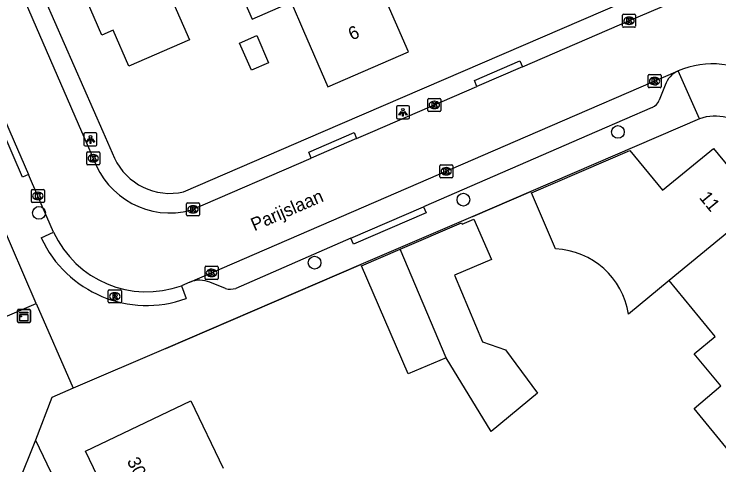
# Model space of a CAD drawing. Extents: x 157767 to 159171, y 387842 to 389425.
# Drawn here: x 158361.5 to 158415.5, y 388724.5 to 388759 of the extents above; entities that cross this region are included whole.
import ezdxf

# ---------------------------------------------------------------- set-up
doc = ezdxf.new("R2010")
doc.units = 0
for name, color, linetype in [('IMGEO_Boom', 7, 'Continuous'), ('IMGEO_Kast', 7, 'Continuous'), ('IMGEO_Kolk', 7, 'Continuous'), ('IMGEO_Lichtpunt', 7, 'Continuous'), ('IMGEO_Muur', 7, 'Continuous'), ('IMGEO_Openbare_ruimte_label', 7, 'Continuous'), ('IMGEO_Pand', 7, 'Continuous'), ('IMGEO_Pand_nummerreeks', 7, 'Continuous'), ('IMGEO_Rijbaan_lokaal_open', 7, 'Continuous'), ('IMGEO_Rioolput', 7, 'Continuous'), ('IMGEO_Voetpad_open', 7, 'Continuous')]:
    doc.layers.add(name, color=color, linetype=linetype)

msp = doc.modelspace()

# ---------------------------------------------------------------- linework, layer by layer
at = {"layer": 'IMGEO_Boom'}
for centre in [(158407.729, 388749.975), (158395.897, 388744.782), (158363.404, 388743.775), (158384.502, 388739.956)]:
    msp.add_circle(centre, 0.489, dxfattribs=at)
at = {"layer": 'IMGEO_Kast'}
for p, q in [((158361.753, 388735.449), (158361.753, 388736.29)), ((158361.753, 388736.29), (158361.753, 388735.449)), ((158361.828, 388736.374), (158362.669, 388736.374)), ((158362.669, 388736.374), (158361.828, 388736.374)), ((158362.753, 388736.299), (158362.753, 388735.458)), ((158362.753, 388735.458), (158362.753, 388736.299)), ((158362.678, 388735.374), (158361.837, 388735.374)), ((158361.837, 388735.374), (158362.678, 388735.374))]:
    msp.add_line(p, q, dxfattribs=at)
for points in [[(158361.948, 388736.164), (158362.548, 388736.164), (158362.548, 388736.079), (158361.948, 388736.079), (158361.948, 388736.164)], [(158361.948, 388735.989), (158362.548, 388735.989), (158362.548, 388735.5), (158361.948, 388735.5), (158361.948, 388735.989)]]:
    msp.add_lwpolyline(points, dxfattribs=at)
msp.add_circle((158362.032, 388735.838), 0.0377, dxfattribs=at)
for centre, start, end in [((158361.831, 388736.296), 92.4484, 184.2845), ((158361.831, 388736.296), 92.4484, 184.2845), ((158362.675, 388736.296), 2.4484, 94.2845), ((158362.675, 388736.296), 2.4484, 94.2845), ((158361.831, 388735.452), 182.4484, 274.2845), ((158361.831, 388735.452), 182.4484, 274.2845), ((158362.675, 388735.452), 272.4484, 4.2845), ((158362.675, 388735.452), 272.4484, 4.2845)]:
    msp.add_arc(centre, 0.0779, start, end, dxfattribs=at)
at = {"layer": 'IMGEO_Kolk'}
for p, q in [((158408.08, 388758.065), (158408.08, 388758.917)), ((158408.155, 388758.991), (158409.007, 388758.991)), ((158409.081, 388758.917), (158409.081, 388758.065)), ((158408.568, 388758.771), (158408.593, 388758.771)), ((158409.007, 388757.991), (158408.155, 388757.991)), ((158408.591, 388758.211), (158408.566, 388758.211)), ((158410.034, 388753.44), (158410.034, 388754.292)), ((158410.109, 388754.366), (158410.961, 388754.366)), ((158410.522, 388754.146), (158410.547, 388754.146)), ((158411.035, 388754.292), (158411.035, 388753.44)), ((158410.545, 388753.586), (158410.52, 388753.586)), ((158410.961, 388753.366), (158410.109, 388753.366)), ((158393.176, 388751.615), (158393.176, 388752.467)), ((158393.251, 388752.541), (158394.103, 388752.541)), ((158394.177, 388752.467), (158394.177, 388751.615)), ((158393.664, 388752.321), (158393.689, 388752.321)), ((158394.103, 388751.541), (158393.251, 388751.541)), ((158393.687, 388751.761), (158393.662, 388751.761)), ((158367.057, 388747.528), (158367.057, 388748.38)), ((158367.132, 388748.454), (158367.984, 388748.454)), ((158367.545, 388748.234), (158367.57, 388748.234)), ((158368.058, 388748.38), (158368.058, 388747.528)), ((158367.568, 388747.674), (158367.543, 388747.674)), ((158367.984, 388747.454), (158367.132, 388747.454)), ((158394.084, 388746.536), (158394.084, 388747.388)), ((158394.159, 388747.462), (158395.011, 388747.462)), ((158394.572, 388747.242), (158394.597, 388747.242)), ((158395.085, 388747.388), (158395.085, 388746.536)), ((158395.011, 388746.462), (158394.159, 388746.462)), ((158394.595, 388746.682), (158394.57, 388746.682)), ((158362.819, 388744.647), (158362.819, 388745.499)), ((158362.894, 388745.573), (158363.746, 388745.573)), ((158363.307, 388745.353), (158363.332, 388745.353)), ((158363.82, 388745.499), (158363.82, 388744.647)), ((158363.33, 388744.793), (158363.305, 388744.793)), ((158363.746, 388744.573), (158362.894, 388744.573)), ((158374.697, 388743.618), (158374.697, 388744.47)), ((158374.772, 388744.544), (158375.624, 388744.544)), ((158375.185, 388744.324), (158375.21, 388744.324)), ((158375.698, 388744.47), (158375.698, 388743.618)), ((158375.208, 388743.764), (158375.183, 388743.764)), ((158375.624, 388743.544), (158374.772, 388743.544)), ((158376.116, 388738.752), (158376.116, 388739.604)), ((158376.191, 388739.678), (158377.043, 388739.678)), ((158376.604, 388739.458), (158376.629, 388739.458)), ((158377.117, 388739.604), (158377.117, 388738.752)), ((158376.627, 388738.898), (158376.602, 388738.898)), ((158377.043, 388738.678), (158376.191, 388738.678))]:
    msp.add_line(p, q, dxfattribs=at)
for points in [[(158408.08, 388758.065), (158408.08, 388758.917)], [(158408.155, 388758.991), (158409.007, 388758.991)], [(158409.081, 388758.917), (158409.081, 388758.065)], [(158408.401, 388758.691), (158408.524, 388758.691), (158408.524, 388758.54), (158408.654, 388758.691), (158408.818, 388758.691), (158408.672, 388758.54), (158408.825, 388758.291), (158408.673, 388758.291), (158408.588, 388758.455), (158408.524, 388758.388), (158408.524, 388758.291), (158408.401, 388758.291), (158408.401, 388758.691)], [(158409.007, 388757.991), (158408.155, 388757.991)], [(158410.034, 388753.44), (158410.034, 388754.292)], [(158410.109, 388754.366), (158410.961, 388754.366)], [(158410.355, 388754.066), (158410.478, 388754.066), (158410.478, 388753.915), (158410.608, 388754.066), (158410.772, 388754.066), (158410.626, 388753.915), (158410.779, 388753.666), (158410.627, 388753.666), (158410.542, 388753.83), (158410.478, 388753.763), (158410.478, 388753.666), (158410.355, 388753.666), (158410.355, 388754.066)], [(158411.035, 388754.292), (158411.035, 388753.44)], [(158410.961, 388753.366), (158410.109, 388753.366)], [(158393.176, 388751.615), (158393.176, 388752.467)], [(158393.251, 388752.541), (158394.103, 388752.541)], [(158394.177, 388752.467), (158394.177, 388751.615)], [(158393.497, 388752.241), (158393.62, 388752.241), (158393.62, 388752.09), (158393.75, 388752.241), (158393.914, 388752.241), (158393.768, 388752.09), (158393.921, 388751.841), (158393.769, 388751.841), (158393.684, 388752.005), (158393.62, 388751.938), (158393.62, 388751.841), (158393.497, 388751.841), (158393.497, 388752.241)], [(158394.103, 388751.541), (158393.251, 388751.541)], [(158367.057, 388747.528), (158367.057, 388748.38)], [(158367.132, 388748.454), (158367.984, 388748.454)], [(158367.378, 388748.154), (158367.501, 388748.154), (158367.501, 388748.003), (158367.631, 388748.154), (158367.795, 388748.154), (158367.649, 388748.003), (158367.802, 388747.754), (158367.65, 388747.754), (158367.565, 388747.918), (158367.501, 388747.851), (158367.501, 388747.754), (158367.378, 388747.754), (158367.378, 388748.154)], [(158368.058, 388748.38), (158368.058, 388747.528)], [(158367.984, 388747.454), (158367.132, 388747.454)], [(158394.084, 388746.536), (158394.084, 388747.388)], [(158394.159, 388747.462), (158395.011, 388747.462)], [(158394.405, 388747.162), (158394.528, 388747.162), (158394.528, 388747.011), (158394.658, 388747.162), (158394.822, 388747.162), (158394.676, 388747.011), (158394.829, 388746.762), (158394.677, 388746.762), (158394.592, 388746.926), (158394.528, 388746.859), (158394.528, 388746.762), (158394.405, 388746.762), (158394.405, 388747.162)], [(158395.085, 388747.388), (158395.085, 388746.536)], [(158395.011, 388746.462), (158394.159, 388746.462)], [(158362.819, 388744.647), (158362.819, 388745.499)], [(158362.894, 388745.573), (158363.746, 388745.573)], [(158363.82, 388745.499), (158363.82, 388744.647)], [(158363.14, 388745.273), (158363.263, 388745.273), (158363.263, 388745.122), (158363.393, 388745.273), (158363.557, 388745.273), (158363.411, 388745.122), (158363.564, 388744.873), (158363.412, 388744.873), (158363.327, 388745.037), (158363.263, 388744.97), (158363.263, 388744.873), (158363.14, 388744.873), (158363.14, 388745.273)], [(158363.746, 388744.573), (158362.894, 388744.573)], [(158374.697, 388743.618), (158374.697, 388744.47)], [(158374.772, 388744.544), (158375.624, 388744.544)], [(158375.018, 388744.244), (158375.141, 388744.244), (158375.141, 388744.093), (158375.271, 388744.244), (158375.435, 388744.244), (158375.289, 388744.093), (158375.442, 388743.844), (158375.29, 388743.844), (158375.205, 388744.008), (158375.141, 388743.941), (158375.141, 388743.844), (158375.018, 388743.844), (158375.018, 388744.244)], [(158375.698, 388744.47), (158375.698, 388743.618)], [(158375.624, 388743.544), (158374.772, 388743.544)], [(158376.116, 388738.752), (158376.116, 388739.604)], [(158376.191, 388739.678), (158377.043, 388739.678)], [(158377.117, 388739.604), (158377.117, 388738.752)], [(158376.437, 388739.378), (158376.56, 388739.378), (158376.56, 388739.227), (158376.69, 388739.378), (158376.854, 388739.378), (158376.708, 388739.227), (158376.861, 388738.978), (158376.709, 388738.978), (158376.624, 388739.142), (158376.56, 388739.075), (158376.56, 388738.978), (158376.437, 388738.978), (158376.437, 388739.378)], [(158377.043, 388738.678), (158376.191, 388738.678)]]:
    msp.add_lwpolyline(points, dxfattribs=at)
for centre, start, end in [((158408.157, 388758.915), 91.552, 178.448), ((158408.157, 388758.915), 91.552, 178.448), ((158409.005, 388758.915), 1.552, 88.448), ((158409.005, 388758.915), 1.552, 88.448), ((158408.157, 388758.067), 181.552, 268.448), ((158408.157, 388758.067), 181.552, 268.448), ((158409.005, 388758.067), 271.552, 358.448), ((158409.005, 388758.067), 271.552, 358.448), ((158410.111, 388754.29), 91.552, 178.448), ((158410.111, 388754.29), 91.552, 178.448), ((158410.959, 388754.29), 1.552, 88.448), ((158410.959, 388754.29), 1.552, 88.448), ((158410.111, 388753.442), 181.552, 268.448), ((158410.111, 388753.442), 181.552, 268.448), ((158410.959, 388753.442), 271.552, 358.448), ((158410.959, 388753.442), 271.552, 358.448), ((158393.253, 388752.465), 91.552, 178.448), ((158393.253, 388752.465), 91.552, 178.448), ((158394.101, 388752.465), 1.552, 88.448), ((158394.101, 388752.465), 1.552, 88.448), ((158393.253, 388751.617), 181.552, 268.448), ((158393.253, 388751.617), 181.552, 268.448), ((158394.101, 388751.617), 271.552, 358.448), ((158394.101, 388751.617), 271.552, 358.448), ((158367.134, 388748.378), 91.552, 178.448), ((158367.134, 388748.378), 91.552, 178.448), ((158367.982, 388748.378), 1.552, 88.448), ((158367.982, 388748.378), 1.552, 88.448), ((158367.134, 388747.53), 181.552, 268.448), ((158367.134, 388747.53), 181.552, 268.448), ((158367.982, 388747.53), 271.552, 358.448), ((158367.982, 388747.53), 271.552, 358.448), ((158394.161, 388747.386), 91.552, 178.448), ((158394.161, 388747.386), 91.552, 178.448), ((158395.009, 388747.386), 1.552, 88.448), ((158395.009, 388747.386), 1.552, 88.448), ((158394.161, 388746.538), 181.552, 268.448), ((158394.161, 388746.538), 181.552, 268.448), ((158395.009, 388746.538), 271.552, 358.448), ((158395.009, 388746.538), 271.552, 358.448), ((158362.896, 388745.497), 91.552, 178.448), ((158362.896, 388745.497), 91.552, 178.448), ((158363.744, 388745.497), 1.552, 88.448), ((158363.744, 388745.497), 1.552, 88.448), ((158362.896, 388744.649), 181.552, 268.448), ((158362.896, 388744.649), 181.552, 268.448), ((158363.744, 388744.649), 271.552, 358.448), ((158363.744, 388744.649), 271.552, 358.448), ((158374.774, 388744.468), 91.552, 178.448), ((158374.774, 388744.468), 91.552, 178.448), ((158375.622, 388744.468), 1.552, 88.448), ((158375.622, 388744.468), 1.552, 88.448), ((158374.774, 388743.62), 181.552, 268.448), ((158374.774, 388743.62), 181.552, 268.448), ((158375.622, 388743.62), 271.552, 358.448), ((158375.622, 388743.62), 271.552, 358.448), ((158376.193, 388739.602), 91.552, 178.448), ((158376.193, 388739.602), 91.552, 178.448), ((158377.041, 388739.602), 1.552, 88.448), ((158377.041, 388739.602), 1.552, 88.448), ((158376.193, 388738.754), 181.552, 268.448), ((158376.193, 388738.754), 181.552, 268.448), ((158377.041, 388738.754), 271.552, 358.448), ((158377.041, 388738.754), 271.552, 358.448)]:
    msp.add_arc(centre, 0.0765, start, end, dxfattribs=at)
for centre, major_axis, ratio, start_param, end_param in [((158408.567, 388758.491), (-0.387, 0.002), 0.722429, 4.712389, 7.853982), ((158408.592, 388758.491), (-0.39, 0.002), 0.717154, 1.570796, 4.712389), ((158410.521, 388753.866), (-0.387, 0.002), 0.722429, 4.712389, 7.853982), ((158410.546, 388753.866), (-0.39, 0.002), 0.717154, 1.570796, 4.712389), ((158393.663, 388752.041), (-0.387, 0.002), 0.722429, 4.712389, 7.853982), ((158393.688, 388752.041), (-0.39, 0.002), 0.717154, 1.570796, 4.712389), ((158367.544, 388747.954), (-0.387, 0.002), 0.722429, 4.712389, 7.853982), ((158367.569, 388747.954), (-0.39, 0.002), 0.717154, 1.570796, 4.712389), ((158394.571, 388746.962), (-0.387, 0.002), 0.722429, 4.712389, 7.853982), ((158394.596, 388746.962), (-0.39, 0.002), 0.717154, 1.570796, 4.712389), ((158363.306, 388745.073), (-0.387, 0.002), 0.722429, 4.712389, 7.853982), ((158363.331, 388745.073), (-0.39, 0.002), 0.717154, 1.570796, 4.712389), ((158375.184, 388744.044), (-0.387, 0.002), 0.722429, 4.712389, 7.853982), ((158375.209, 388744.044), (-0.39, 0.002), 0.717154, 1.570796, 4.712389), ((158376.603, 388739.178), (-0.387, 0.002), 0.722429, 4.712389, 7.853982), ((158376.628, 388739.178), (-0.39, 0.002), 0.717154, 1.570796, 4.712389)]:
    msp.add_ellipse(centre, major_axis=major_axis, ratio=ratio, start_param=start_param, end_param=end_param, dxfattribs=at)
at = {"layer": 'IMGEO_Lichtpunt'}
for p, q in [((158390.77, 388751.881), (158390.77, 388751.074)), ((158390.77, 388751.881), (158390.77, 388751.074)), ((158391.672, 388751.976), (158390.864, 388751.976)), ((158391.672, 388751.976), (158390.864, 388751.976)), ((158391.766, 388751.074), (158391.766, 388751.881)), ((158391.766, 388751.074), (158391.766, 388751.881)), ((158390.864, 388750.98), (158391.672, 388750.98)), ((158390.864, 388750.98), (158391.672, 388750.98)), ((158366.847, 388749.804), (158366.847, 388748.997)), ((158366.847, 388749.804), (158366.847, 388748.997)), ((158367.749, 388749.899), (158366.941, 388749.899)), ((158367.749, 388749.899), (158366.941, 388749.899)), ((158367.843, 388748.997), (158367.843, 388749.804)), ((158367.843, 388748.997), (158367.843, 388749.804)), ((158366.941, 388748.903), (158367.749, 388748.903)), ((158366.941, 388748.903), (158367.749, 388748.903))]:
    msp.add_line(p, q, dxfattribs=at)
for points in [[(158391.144, 388751.545), (158391.183, 388751.517), (158390.995, 388751.255), (158390.957, 388751.282), (158391.144, 388751.545)], [(158391.246, 388751.497), (158391.293, 388751.497), (158391.293, 388751.175), (158391.246, 388751.175), (158391.246, 388751.497)], [(158391.356, 388751.517), (158391.394, 388751.544), (158391.581, 388751.282), (158391.542, 388751.254), (158391.356, 388751.517)], [(158367.221, 388749.468), (158367.26, 388749.44), (158367.072, 388749.178), (158367.034, 388749.205), (158367.221, 388749.468)], [(158367.323, 388749.42), (158367.37, 388749.42), (158367.37, 388749.098), (158367.323, 388749.098), (158367.323, 388749.42)], [(158367.433, 388749.44), (158367.471, 388749.467), (158367.658, 388749.205), (158367.619, 388749.177), (158367.433, 388749.44)]]:
    msp.add_lwpolyline(points, dxfattribs=at)
for centre in [(158391.269, 388751.679), (158367.346, 388749.602)]:
    msp.add_circle(centre, 0.0994, dxfattribs=at)
for centre, start, end in [((158390.864, 388751.881), 90, 180), ((158390.864, 388751.881), 90, 180), ((158391.672, 388751.881), 0, 90), ((158391.672, 388751.881), 0, 90), ((158390.864, 388751.074), 180, 270), ((158390.864, 388751.074), 180, 270), ((158391.672, 388751.074), 270, 0), ((158391.672, 388751.074), 270, 360), ((158366.941, 388749.804), 90, 180), ((158366.941, 388749.804), 90, 180), ((158367.749, 388749.804), 0, 90), ((158367.749, 388749.804), 0, 90), ((158366.941, 388748.997), 180, 270), ((158366.941, 388748.997), 180, 270), ((158367.749, 388748.997), 270, 0), ((158367.749, 388748.997), 270, 360)]:
    msp.add_arc(centre, 0.0946, start, end, dxfattribs=at)
at = {"layer": 'IMGEO_Muur'}
for points in [[(158396.616, 388743.508), (158401.063, 388745.421)], [(158373.111, 388733.393), (158388.055, 388739.824)]]:
    msp.add_lwpolyline(points, dxfattribs=at)
at = {"layer": 'IMGEO_Pand'}
for points in [[(158374.412, 388768.44), (158371.512, 388767.204), (158372.587, 388764.722), (158374.573, 388760.133), (158373.739, 388759.772), (158374.922, 388757.037), (158370.274, 388755.025), (158369.09, 388757.76), (158368.226, 388757.386), (158364.526, 388765.934), (158366.21, 388766.663), (158364.994, 388768.099), (158364.591, 388767.925), (158362.705, 388770.152), (158366.547, 388773.353), (158367.301, 388773.982), (158369.91, 388776.126), (158371.156, 388776.559), (158374.412, 388768.44)], [(158386.632, 388767.786), (158385.209, 388771.002), (158376.074, 388767.049), (158376.646, 388765.728), (158378.69, 388761.006), (158379.721, 388758.624), (158382.71, 388759.918), (158383.665, 388757.711), (158385.518, 388753.429), (158391.69, 388756.101), (158389.704, 388760.69), (158386.632, 388767.786)], [(158380.072, 388757.35), (158380.972, 388755.27), (158379.667, 388754.705), (158378.767, 388756.785), (158380.072, 388757.35)], [(158402.961, 388741.013), (158401.109, 388745.315), (158408.65, 388748.56), (158411.142, 388745.521), (158415.038, 388748.718), (158418.636, 388744.333)], [(158418.636, 388744.333), (158411.657, 388738.6)], [(158391.066, 388740.993), (158395.753, 388743.01), (158395.797, 388742.909), (158396.705, 388743.304), (158398.055, 388740.201), (158395.204, 388738.999), (158397.361, 388733.881), (158399.114, 388733.289), (158401.566, 388729.948), (158398.023, 388727.011), (158394.569, 388732.68)], [(158394.569, 388732.68), (158391.666, 388731.431), (158388.101, 388739.717), (158391.066, 388740.993)], [(158394.569, 388732.68), (158391.066, 388740.993)], [(158411.657, 388738.6), (158408.539, 388736.014)], [(158415.594, 388730.513), (158413.568, 388732.983), (158415.18, 388734.306), (158411.657, 388738.6)], [(158419.109, 388722.024), (158413.554, 388728.795), (158415.594, 388730.513)], [(158369.431, 388720.362), (158366.968, 388725.508), (158375.037, 388729.369), (158377.499, 388724.225)]]:
    msp.add_lwpolyline(points, dxfattribs=at)
msp.add_arc((158402.692, 388735.102), 5.918, 8.8697, 87.3969, dxfattribs=at)
at = {"layer": 'IMGEO_Rijbaan_lokaal_open'}
for points in [[(158360.471, 388764.256), (158366.667, 388750), (158367.555, 388747.957)], [(158400.423, 388754.963), (158408.621, 388758.511), (158413.307, 388760.529)], [(158374.962, 388738.463), (158401.598, 388750), (158412.348, 388754.656)], [(158400.423, 388754.963), (158396.938, 388753.454)], [(158359.602, 388753.653), (158361.176, 388750), (158362.599, 388746.709)], [(158387.724, 388749.466), (158388.957, 388750), (158396.938, 388753.454)], [(158387.724, 388749.466), (158384.255, 388747.965)], [(158375.026, 388743.97), (158384.255, 388747.965)], [(158364.522, 388742.297), (158363.314, 388745.055), (158362.599, 388746.709)], [(158374.962, 388738.463), (158374.322, 388738.192)], [(158352.506, 388732.234), (158363.182, 388736.836)], [(158363.182, 388736.836), (158366.03, 388730.346)], [(158366.03, 388730.346), (158364.388, 388729.639), (158363.134, 388726.354)], [(158363.134, 388726.354), (158361.789, 388722.984), (158362.533, 388721.429)]]:
    msp.add_lwpolyline(points, dxfattribs=at)
for centre, radius, start, end in [((158414.983, 388748.383), 6.804, 55.2863, 112.7873), ((158373.442, 388749.995), 6.23, 199.0981, 284.7275), ((158371.652, 388745.569), 7.845, 204.6483, 289.8963)]:
    msp.add_arc(centre, radius, start, end, dxfattribs=at)
at = {"layer": 'IMGEO_Rioolput'}
for p, q in [((158368.709, 388736.95), (158368.709, 388737.802)), ((158368.784, 388737.876), (158369.636, 388737.876)), ((158369.71, 388737.802), (158369.71, 388736.95)), ((158369.197, 388737.656), (158369.222, 388737.656)), ((158369.636, 388736.876), (158368.784, 388736.876)), ((158369.22, 388737.096), (158369.195, 388737.096))]:
    msp.add_line(p, q, dxfattribs=at)
for points in [[(158368.709, 388736.95), (158368.709, 388737.802)], [(158368.784, 388737.876), (158369.636, 388737.876)], [(158369.71, 388737.802), (158369.71, 388736.95)], [(158369.298, 388737.574), (158369.046, 388737.576), (158369.046, 388737.176)], [(158369.046, 388737.176), (158369.17, 388737.176), (158369.17, 388737.338), (158369.181, 388737.338)], [(158369.224, 388737.495), (158369.17, 388737.495), (158369.17, 388737.414)], [(158369.17, 388737.414), (158369.222, 388737.414)], [(158369.228, 388737.309), (158369.299, 388737.176), (158369.439, 388737.176), (158369.374, 388737.302)], [(158369.636, 388736.876), (158368.784, 388736.876)]]:
    msp.add_lwpolyline(points, dxfattribs=at)
for centre, radius, start, end in [((158368.786, 388737.8), 0.0765, 91.552, 178.448), ((158368.786, 388737.8), 0.0765, 91.552, 178.448), ((158369.634, 388737.8), 0.0765, 1.552, 88.448), ((158369.634, 388737.8), 0.0765, 1.552, 88.448), ((158369.18, 388737.285), 0.0533, 26.0293, 88.6989), ((158369.206, 388737.603), 0.19, 274.7715, 282.9687), ((158369.23, 388737.399), 0.0964, 77.0061, 93.1865), ((158369.244, 388737.456), 0.0378, 276.6634, 79.6772), ((158369.297, 388737.464), 0.109, 350.3612, 89.416), ((158369.295, 388737.464), 0.112, 277.5842, 350.9817), ((158369.279, 388737.249), 0.108, 29.5134, 73.7905), ((158368.786, 388736.952), 0.0765, 181.552, 268.448), ((158368.786, 388736.952), 0.0765, 181.552, 268.448), ((158369.634, 388736.952), 0.0765, 271.552, 358.448), ((158369.634, 388736.952), 0.0765, 271.552, 358.448)]:
    msp.add_arc(centre, radius, start, end, dxfattribs=at)
for centre, major_axis, ratio, start_param, end_param in [((158369.196, 388737.376), (-0.387, 0.002), 0.722429, 4.712389, 7.853982), ((158369.221, 388737.376), (-0.39, 0.002), 0.717154, 1.570796, 4.712389)]:
    msp.add_ellipse(centre, major_axis=major_axis, ratio=ratio, start_param=start_param, end_param=end_param, dxfattribs=at)
at = {"layer": 'IMGEO_Voetpad_open'}
for points in [[(158349.145, 388779.15), (158356.348, 388772.442), (158357.39, 388771.263), (158359.021, 388769.42), (158360.427, 388767.373), (158361.636, 388765.203), (158368.292, 388750), (158369.181, 388747.97)], [(158374.478, 388745.378), (158385.155, 388750), (158412.685, 388761.917)], [(158363.182, 388736.836), (158357.51, 388750), (158352.834, 388760.853)], [(158396.938, 388753.454), (158396.74, 388753.912), (158400.225, 388755.421), (158400.423, 388754.963)], [(158413.985, 388750.982), (158412.348, 388754.656)], [(158362.599, 388746.709), (158362.135, 388746.51), (158360.632, 388750), (158359.143, 388753.456), (158359.602, 388753.653)], [(158411.349, 388753.545), (158410.887, 388752.408)], [(158410.361, 388751.848), (158406.107, 388750), (158392.843, 388744.237)], [(158413.985, 388750.982), (158401.063, 388745.421), (158396.616, 388743.508), (158388.055, 388739.824), (158373.111, 388733.393), (158366.03, 388730.346)], [(158384.255, 388747.965), (158384.057, 388748.423), (158387.526, 388749.924), (158387.724, 388749.466)], [(158392.843, 388744.237), (158393.042, 388743.779), (158387.489, 388741.367), (158387.29, 388741.825)], [(158387.29, 388741.825), (158392.843, 388744.237)], [(158363.577, 388741.862), (158364.522, 388742.297)], [(158387.29, 388741.825), (158378.463, 388737.99)], [(158377.682, 388737.977), (158376.479, 388738.454)], [(158374.322, 388738.192), (158374.676, 388737.214)], [(158363.134, 388726.354), (158393.066, 388663.816), (158395.903, 388665.138), (158400.543, 388667.318)]]:
    msp.add_lwpolyline(points, dxfattribs=at)
for centre, radius, start, end in [((158413.116, 388752.961), 1.861, 114.3746, 161.7023), ((158409.882, 388752.825), 1.089, 296.1284, 337.458), ((158415.156, 388747.681), 3.503, 41.46, 109.5318), ((158373.456, 388749.998), 4.732, 205.3777, 282.4742), ((158371.652, 388745.568), 8.885, 204.6542, 289.9003), ((158375.71, 388736.699), 1.916, 66.3442, 112.976), ((158378.051, 388739.258), 1.333, 253.9159, 287.9914)]:
    msp.add_arc(centre, radius, start, end, dxfattribs=at)

# ---------------------------------------------------------------- texts
at = {"layer": 'IMGEO_Openbare_ruimte_label'}
msp.add_text('Parijslaan', height=1, rotation=23.3866, dxfattribs=at).set_placement((158379.891, 388742.359))
at = {"layer": 'IMGEO_Pand_nummerreeks'}
for s, rotation, p in [('6', 23.4111, (158387.351, 388756.968)), ('11', 309.3708, (158413.906, 388744.926)), ('30', 295.5777, (158370.116, 388724.769))]:
    msp.add_text(s, height=1, rotation=rotation, dxfattribs=at).set_placement(p)

doc.saveas('drawing.dxf')
